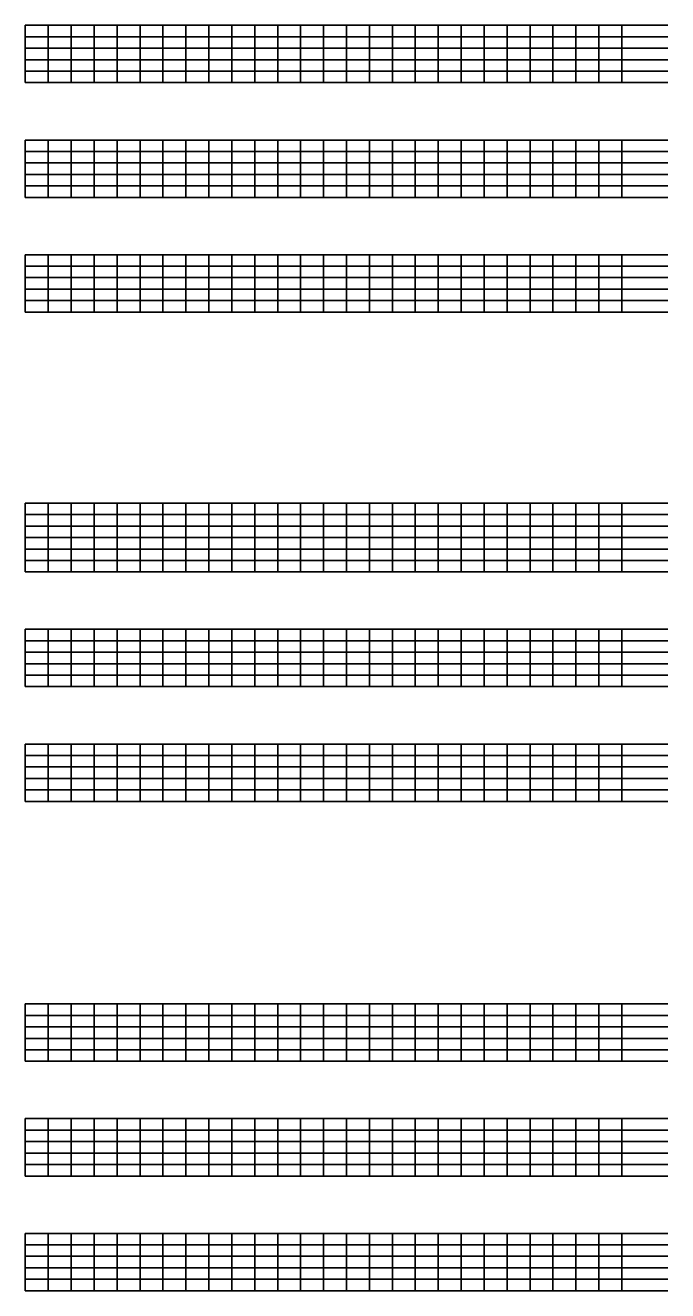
# Model space of a CAD drawing. Extents: x 1374311 to 1383814, y 384102 to 406278.
# Drawn here: x 1377794 to 1378074, y 403506 to 404058 of the extents above; entities that cross this region are included whole.
import ezdxf

# ---------------------------------------------------------------- set-up
doc = ezdxf.new("R2010")
doc.units = 0
doc.layers.add('R_Grid', color=7, linetype='Continuous')

msp = doc.modelspace()

# ---------------------------------------------------------------- linework, layer by layer
at = {"layer": 'R_Grid'}
for p, q in [((1377794.14, 404057.7), (1378074.14, 404057.7)), ((1377794.14, 404032.7), (1377794.14, 404057.7)), ((1377804.14, 404032.7), (1377804.14, 404057.7)), ((1377814.14, 404032.7), (1377814.14, 404057.7)), ((1377824.14, 404032.7), (1377824.14, 404057.7)), ((1377834.14, 404032.7), (1377834.14, 404057.7)), ((1377844.14, 404032.7), (1377844.14, 404057.7)), ((1377854.14, 404032.7), (1377854.14, 404057.7)), ((1377864.14, 404032.7), (1377864.14, 404057.7)), ((1377874.14, 404032.7), (1377874.14, 404057.7)), ((1377884.14, 404032.7), (1377884.14, 404057.7)), ((1377894.14, 404032.7), (1377894.14, 404057.7)), ((1377904.14, 404032.7), (1377904.14, 404057.7)), ((1377914.14, 404032.7), (1377914.14, 404057.7)), ((1377924.14, 404032.7), (1377924.14, 404057.7)), ((1377934.14, 404032.7), (1377934.14, 404057.7)), ((1377944.14, 404032.7), (1377944.14, 404057.7)), ((1377954.14, 404032.7), (1377954.14, 404057.7)), ((1377964.14, 404032.7), (1377964.14, 404057.7)), ((1377974.14, 404032.7), (1377974.14, 404057.7)), ((1377984.14, 404032.7), (1377984.14, 404057.7)), ((1377994.14, 404032.7), (1377994.14, 404057.7)), ((1378004.14, 404032.7), (1378004.14, 404057.7)), ((1378014.14, 404032.7), (1378014.14, 404057.7)), ((1378024.14, 404032.7), (1378024.14, 404057.7)), ((1378034.14, 404032.7), (1378034.14, 404057.7)), ((1378044.14, 404032.7), (1378044.14, 404057.7)), ((1378054.14, 404032.7), (1378054.14, 404057.7)), ((1377794.14, 404052.7), (1378074.14, 404052.7)), ((1377794.14, 404047.7), (1378074.14, 404047.7)), ((1377794.14, 404042.7), (1378074.14, 404042.7)), ((1377794.14, 404037.7), (1378074.14, 404037.7)), ((1377794.14, 404032.7), (1378074.14, 404032.7)), ((1377794.14, 404007.7), (1378074.14, 404007.7)), ((1377794.14, 403982.7), (1377794.14, 404007.7)), ((1377804.14, 403982.7), (1377804.14, 404007.7)), ((1377814.14, 403982.7), (1377814.14, 404007.7)), ((1377824.14, 403982.7), (1377824.14, 404007.7)), ((1377834.14, 403982.7), (1377834.14, 404007.7)), ((1377844.14, 403982.7), (1377844.14, 404007.7)), ((1377854.14, 403982.7), (1377854.14, 404007.7)), ((1377864.14, 403982.7), (1377864.14, 404007.7)), ((1377874.14, 403982.7), (1377874.14, 404007.7)), ((1377884.14, 403982.7), (1377884.14, 404007.7)), ((1377894.14, 403982.7), (1377894.14, 404007.7)), ((1377904.14, 403982.7), (1377904.14, 404007.7)), ((1377914.14, 403982.7), (1377914.14, 404007.7)), ((1377924.14, 403982.7), (1377924.14, 404007.7)), ((1377934.14, 403982.7), (1377934.14, 404007.7)), ((1377944.14, 403982.7), (1377944.14, 404007.7)), ((1377954.14, 403982.7), (1377954.14, 404007.7)), ((1377964.14, 403982.7), (1377964.14, 404007.7)), ((1377974.14, 403982.7), (1377974.14, 404007.7)), ((1377984.14, 403982.7), (1377984.14, 404007.7)), ((1377994.14, 403982.7), (1377994.14, 404007.7)), ((1378004.14, 403982.7), (1378004.14, 404007.7)), ((1378014.14, 403982.7), (1378014.14, 404007.7)), ((1378024.14, 403982.7), (1378024.14, 404007.7)), ((1378034.14, 403982.7), (1378034.14, 404007.7)), ((1378044.14, 403982.7), (1378044.14, 404007.7)), ((1378054.14, 403982.7), (1378054.14, 404007.7)), ((1377794.14, 404002.7), (1378074.14, 404002.7)), ((1377794.14, 403997.7), (1378074.14, 403997.7)), ((1377794.14, 403992.7), (1378074.14, 403992.7)), ((1377794.14, 403987.7), (1378074.14, 403987.7)), ((1377794.14, 403982.7), (1378074.14, 403982.7)), ((1377794.14, 403957.7), (1378074.14, 403957.7)), ((1377794.14, 403932.7), (1377794.14, 403957.7)), ((1377804.14, 403932.7), (1377804.14, 403957.7)), ((1377814.14, 403932.7), (1377814.14, 403957.7)), ((1377824.14, 403932.7), (1377824.14, 403957.7)), ((1377834.14, 403932.7), (1377834.14, 403957.7)), ((1377844.14, 403932.7), (1377844.14, 403957.7)), ((1377854.14, 403932.7), (1377854.14, 403957.7)), ((1377864.14, 403932.7), (1377864.14, 403957.7)), ((1377874.14, 403932.7), (1377874.14, 403957.7)), ((1377884.14, 403932.7), (1377884.14, 403957.7)), ((1377894.14, 403932.7), (1377894.14, 403957.7)), ((1377904.14, 403932.7), (1377904.14, 403957.7)), ((1377914.14, 403932.7), (1377914.14, 403957.7)), ((1377924.14, 403932.7), (1377924.14, 403957.7)), ((1377934.14, 403932.7), (1377934.14, 403957.7)), ((1377944.14, 403932.7), (1377944.14, 403957.7)), ((1377954.14, 403932.7), (1377954.14, 403957.7)), ((1377964.14, 403932.7), (1377964.14, 403957.7)), ((1377974.14, 403932.7), (1377974.14, 403957.7)), ((1377984.14, 403932.7), (1377984.14, 403957.7)), ((1377994.14, 403932.7), (1377994.14, 403957.7)), ((1378004.14, 403932.7), (1378004.14, 403957.7)), ((1378014.14, 403932.7), (1378014.14, 403957.7)), ((1378024.14, 403932.7), (1378024.14, 403957.7)), ((1378034.14, 403932.7), (1378034.14, 403957.7)), ((1378044.14, 403932.7), (1378044.14, 403957.7)), ((1378054.14, 403932.7), (1378054.14, 403957.7)), ((1377794.14, 403952.7), (1378074.14, 403952.7)), ((1377794.14, 403947.7), (1378074.14, 403947.7)), ((1377794.14, 403942.7), (1378074.14, 403942.7)), ((1377794.14, 403937.7), (1378074.14, 403937.7)), ((1377794.14, 403932.7), (1378074.14, 403932.7)), ((1377794.14, 403849.37), (1378074.14, 403849.37)), ((1377794.14, 403819.37), (1377794.14, 403849.37)), ((1377804.14, 403819.37), (1377804.14, 403849.37)), ((1377814.14, 403819.37), (1377814.14, 403849.37)), ((1377824.14, 403819.37), (1377824.14, 403849.37)), ((1377834.14, 403819.37), (1377834.14, 403849.37)), ((1377844.14, 403819.37), (1377844.14, 403849.37)), ((1377854.14, 403819.37), (1377854.14, 403849.37)), ((1377864.14, 403819.37), (1377864.14, 403849.37)), ((1377874.14, 403819.37), (1377874.14, 403849.37)), ((1377884.14, 403819.37), (1377884.14, 403849.37)), ((1377894.14, 403819.37), (1377894.14, 403849.37)), ((1377904.14, 403819.37), (1377904.14, 403849.37)), ((1377914.14, 403819.37), (1377914.14, 403849.37)), ((1377924.14, 403819.37), (1377924.14, 403849.37)), ((1377934.14, 403819.37), (1377934.14, 403849.37)), ((1377944.14, 403819.37), (1377944.14, 403849.37)), ((1377954.14, 403819.37), (1377954.14, 403849.37)), ((1377964.14, 403819.37), (1377964.14, 403849.37)), ((1377974.14, 403819.37), (1377974.14, 403849.37)), ((1377984.14, 403819.37), (1377984.14, 403849.37)), ((1377994.14, 403819.37), (1377994.14, 403849.37)), ((1378004.14, 403819.37), (1378004.14, 403849.37)), ((1378014.14, 403819.37), (1378014.14, 403849.37)), ((1378024.14, 403819.37), (1378024.14, 403849.37)), ((1378034.14, 403819.37), (1378034.14, 403849.37)), ((1378044.14, 403819.37), (1378044.14, 403849.37)), ((1378054.14, 403819.37), (1378054.14, 403849.37)), ((1377794.14, 403844.37), (1378074.14, 403844.37)), ((1377794.14, 403839.37), (1378074.14, 403839.37)), ((1377794.14, 403834.37), (1378074.14, 403834.37)), ((1377794.14, 403829.37), (1378074.14, 403829.37)), ((1377794.14, 403824.37), (1378074.14, 403824.37)), ((1377794.14, 403819.37), (1378074.14, 403819.37)), ((1377794.14, 403794.37), (1378074.14, 403794.37)), ((1377794.14, 403769.37), (1377794.14, 403794.37)), ((1377804.14, 403769.37), (1377804.14, 403794.37)), ((1377814.14, 403769.37), (1377814.14, 403794.37)), ((1377824.14, 403769.37), (1377824.14, 403794.37)), ((1377834.14, 403769.37), (1377834.14, 403794.37)), ((1377844.14, 403769.37), (1377844.14, 403794.37)), ((1377854.14, 403769.37), (1377854.14, 403794.37)), ((1377864.14, 403769.37), (1377864.14, 403794.37)), ((1377874.14, 403769.37), (1377874.14, 403794.37)), ((1377884.14, 403769.37), (1377884.14, 403794.37)), ((1377894.14, 403769.37), (1377894.14, 403794.37)), ((1377904.14, 403769.37), (1377904.14, 403794.37)), ((1377914.14, 403769.37), (1377914.14, 403794.37)), ((1377924.14, 403769.37), (1377924.14, 403794.37)), ((1377934.14, 403769.37), (1377934.14, 403794.37)), ((1377944.14, 403769.37), (1377944.14, 403794.37)), ((1377954.14, 403769.37), (1377954.14, 403794.37)), ((1377964.14, 403769.37), (1377964.14, 403794.37)), ((1377974.14, 403769.37), (1377974.14, 403794.37)), ((1377984.14, 403769.37), (1377984.14, 403794.37)), ((1377994.14, 403769.37), (1377994.14, 403794.37)), ((1378004.14, 403769.37), (1378004.14, 403794.37)), ((1378014.14, 403769.37), (1378014.14, 403794.37)), ((1378024.14, 403769.37), (1378024.14, 403794.37)), ((1378034.14, 403769.37), (1378034.14, 403794.37)), ((1378044.14, 403769.37), (1378044.14, 403794.37)), ((1378054.14, 403769.37), (1378054.14, 403794.37)), ((1377794.14, 403789.37), (1378074.14, 403789.37)), ((1377794.14, 403784.37), (1378074.14, 403784.37)), ((1377794.14, 403779.37), (1378074.14, 403779.37)), ((1377794.14, 403774.37), (1378074.14, 403774.37)), ((1377794.14, 403769.37), (1378074.14, 403769.37)), ((1377794.14, 403744.37), (1378074.14, 403744.37)), ((1377794.14, 403719.37), (1377794.14, 403744.37)), ((1377804.14, 403719.37), (1377804.14, 403744.37)), ((1377814.14, 403719.37), (1377814.14, 403744.37)), ((1377824.14, 403719.37), (1377824.14, 403744.37)), ((1377834.14, 403719.37), (1377834.14, 403744.37)), ((1377844.14, 403719.37), (1377844.14, 403744.37)), ((1377854.14, 403719.37), (1377854.14, 403744.37)), ((1377864.14, 403719.37), (1377864.14, 403744.37)), ((1377874.14, 403719.37), (1377874.14, 403744.37)), ((1377884.14, 403719.37), (1377884.14, 403744.37)), ((1377894.14, 403719.37), (1377894.14, 403744.37)), ((1377904.14, 403719.37), (1377904.14, 403744.37)), ((1377914.14, 403719.37), (1377914.14, 403744.37)), ((1377924.14, 403719.37), (1377924.14, 403744.37)), ((1377934.14, 403719.37), (1377934.14, 403744.37)), ((1377944.14, 403719.37), (1377944.14, 403744.37)), ((1377954.14, 403719.37), (1377954.14, 403744.37)), ((1377964.14, 403719.37), (1377964.14, 403744.37)), ((1377974.14, 403719.37), (1377974.14, 403744.37)), ((1377984.14, 403719.37), (1377984.14, 403744.37)), ((1377994.14, 403719.37), (1377994.14, 403744.37)), ((1378004.14, 403719.37), (1378004.14, 403744.37)), ((1378014.14, 403719.37), (1378014.14, 403744.37)), ((1378024.14, 403719.37), (1378024.14, 403744.37)), ((1378034.14, 403719.37), (1378034.14, 403744.37)), ((1378044.14, 403719.37), (1378044.14, 403744.37)), ((1378054.14, 403719.37), (1378054.14, 403744.37)), ((1377794.14, 403739.37), (1378074.14, 403739.37)), ((1377794.14, 403734.37), (1378074.14, 403734.37)), ((1377794.14, 403729.37), (1378074.14, 403729.37)), ((1377794.14, 403724.37), (1378074.14, 403724.37)), ((1377794.14, 403719.37), (1378074.14, 403719.37)), ((1377794.14, 403631.03), (1378074.14, 403631.03)), ((1377794.14, 403606.03), (1377794.14, 403631.03)), ((1377804.14, 403606.03), (1377804.14, 403631.03)), ((1377814.14, 403606.03), (1377814.14, 403631.03)), ((1377824.14, 403606.03), (1377824.14, 403631.03)), ((1377834.14, 403606.03), (1377834.14, 403631.03)), ((1377844.14, 403606.03), (1377844.14, 403631.03)), ((1377854.14, 403606.03), (1377854.14, 403631.03)), ((1377864.14, 403606.03), (1377864.14, 403631.03)), ((1377874.14, 403606.03), (1377874.14, 403631.03)), ((1377884.14, 403606.03), (1377884.14, 403631.03)), ((1377894.14, 403606.03), (1377894.14, 403631.03)), ((1377904.14, 403606.03), (1377904.14, 403631.03)), ((1377914.14, 403606.03), (1377914.14, 403631.03)), ((1377924.14, 403606.03), (1377924.14, 403631.03)), ((1377934.14, 403606.03), (1377934.14, 403631.03)), ((1377944.14, 403606.03), (1377944.14, 403631.03)), ((1377954.14, 403606.03), (1377954.14, 403631.03)), ((1377964.14, 403606.03), (1377964.14, 403631.03)), ((1377974.14, 403606.03), (1377974.14, 403631.03)), ((1377984.14, 403606.03), (1377984.14, 403631.03)), ((1377994.14, 403606.03), (1377994.14, 403631.03)), ((1378004.14, 403606.03), (1378004.14, 403631.03)), ((1378014.14, 403606.03), (1378014.14, 403631.03)), ((1378024.14, 403606.03), (1378024.14, 403631.03)), ((1378034.14, 403606.03), (1378034.14, 403631.03)), ((1378044.14, 403606.03), (1378044.14, 403631.03)), ((1378054.14, 403606.03), (1378054.14, 403631.03)), ((1377794.14, 403626.03), (1378074.14, 403626.03)), ((1377794.14, 403621.03), (1378074.14, 403621.03)), ((1377794.14, 403616.03), (1378074.14, 403616.03)), ((1377794.14, 403611.03), (1378074.14, 403611.03)), ((1377794.14, 403606.03), (1378074.14, 403606.03)), ((1377794.14, 403581.03), (1378074.14, 403581.03)), ((1377794.14, 403556.03), (1377794.14, 403581.03)), ((1377804.14, 403556.03), (1377804.14, 403581.03)), ((1377814.14, 403556.03), (1377814.14, 403581.03)), ((1377824.14, 403556.03), (1377824.14, 403581.03)), ((1377834.14, 403556.03), (1377834.14, 403581.03)), ((1377844.14, 403556.03), (1377844.14, 403581.03)), ((1377854.14, 403556.03), (1377854.14, 403581.03)), ((1377864.14, 403556.03), (1377864.14, 403581.03)), ((1377874.14, 403556.03), (1377874.14, 403581.03)), ((1377884.14, 403556.03), (1377884.14, 403581.03)), ((1377894.14, 403556.03), (1377894.14, 403581.03)), ((1377904.14, 403556.03), (1377904.14, 403581.03)), ((1377914.14, 403556.03), (1377914.14, 403581.03)), ((1377924.14, 403556.03), (1377924.14, 403581.03)), ((1377934.14, 403556.03), (1377934.14, 403581.03)), ((1377944.14, 403556.03), (1377944.14, 403581.03)), ((1377954.14, 403556.03), (1377954.14, 403581.03)), ((1377964.14, 403556.03), (1377964.14, 403581.03)), ((1377974.14, 403556.03), (1377974.14, 403581.03)), ((1377984.14, 403556.03), (1377984.14, 403581.03)), ((1377994.14, 403556.03), (1377994.14, 403581.03)), ((1378004.14, 403556.03), (1378004.14, 403581.03)), ((1378014.14, 403556.03), (1378014.14, 403581.03)), ((1378024.14, 403556.03), (1378024.14, 403581.03)), ((1378034.14, 403556.03), (1378034.14, 403581.03)), ((1378044.14, 403556.03), (1378044.14, 403581.03)), ((1378054.14, 403556.03), (1378054.14, 403581.03)), ((1377794.14, 403576.03), (1378074.14, 403576.03)), ((1377794.14, 403571.03), (1378074.14, 403571.03)), ((1377794.14, 403566.03), (1378074.14, 403566.03)), ((1377794.14, 403561.03), (1378074.14, 403561.03)), ((1377794.14, 403556.03), (1378074.14, 403556.03)), ((1377794.14, 403531.03), (1378074.14, 403531.03)), ((1377794.14, 403506.03), (1377794.14, 403531.03)), ((1377804.14, 403506.03), (1377804.14, 403531.03)), ((1377814.14, 403506.03), (1377814.14, 403531.03)), ((1377824.14, 403506.03), (1377824.14, 403531.03)), ((1377834.14, 403506.03), (1377834.14, 403531.03)), ((1377844.14, 403506.03), (1377844.14, 403531.03)), ((1377854.14, 403506.03), (1377854.14, 403531.03)), ((1377864.14, 403506.03), (1377864.14, 403531.03)), ((1377874.14, 403506.03), (1377874.14, 403531.03)), ((1377884.14, 403506.03), (1377884.14, 403531.03)), ((1377894.14, 403506.03), (1377894.14, 403531.03)), ((1377904.14, 403506.03), (1377904.14, 403531.03)), ((1377914.14, 403506.03), (1377914.14, 403531.03)), ((1377924.14, 403506.03), (1377924.14, 403531.03)), ((1377934.14, 403506.03), (1377934.14, 403531.03)), ((1377944.14, 403506.03), (1377944.14, 403531.03)), ((1377954.14, 403506.03), (1377954.14, 403531.03)), ((1377964.14, 403506.03), (1377964.14, 403531.03)), ((1377974.14, 403506.03), (1377974.14, 403531.03)), ((1377984.14, 403506.03), (1377984.14, 403531.03)), ((1377994.14, 403506.03), (1377994.14, 403531.03)), ((1378004.14, 403506.03), (1378004.14, 403531.03)), ((1378014.14, 403506.03), (1378014.14, 403531.03)), ((1378024.14, 403506.03), (1378024.14, 403531.03)), ((1378034.14, 403506.03), (1378034.14, 403531.03)), ((1378044.14, 403506.03), (1378044.14, 403531.03)), ((1378054.14, 403506.03), (1378054.14, 403531.03)), ((1377794.14, 403526.03), (1378074.14, 403526.03)), ((1377794.14, 403521.03), (1378074.14, 403521.03)), ((1377794.14, 403516.03), (1378074.14, 403516.03)), ((1377794.14, 403511.03), (1378074.14, 403511.03)), ((1377794.14, 403506.03), (1378074.14, 403506.03))]:
    msp.add_line(p, q, dxfattribs=at)

doc.saveas('drawing.dxf')
